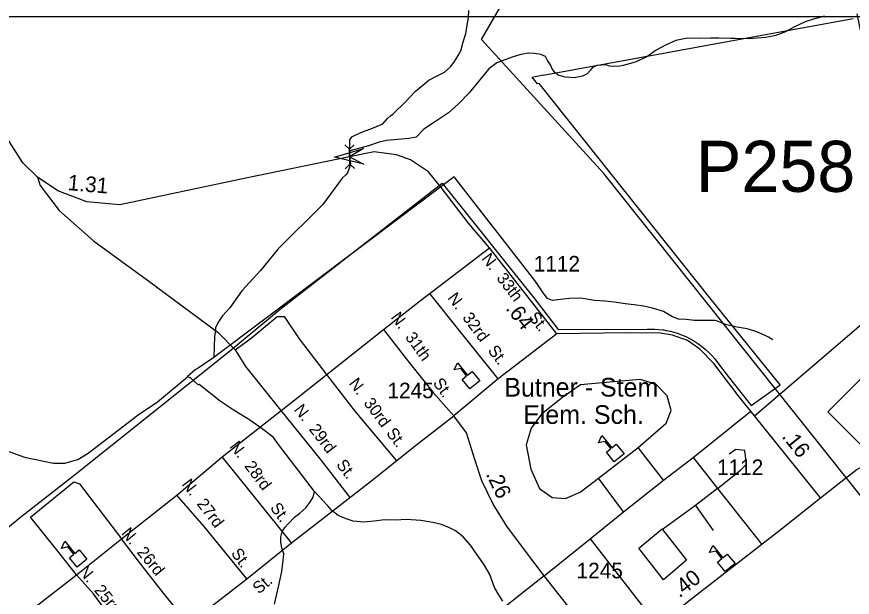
# Model space of a CAD drawing. Extents: x 2056842 to 2160602, y 826753 to 1016856.
# Drawn here: x 2072432 to 2079148, y 872595 to 877260 of the extents above; entities that cross this region are included whole.
import ezdxf

# ---------------------------------------------------------------- set-up
doc = ezdxf.new("R2010")
doc.units = 0
for name, color, linetype in [('Exist Boundary Political City Limit New', 7, 'Continuous'), ('Exist Cultural Educational Facility High CELL', 7, 'Continuous'), ('Exist Cultural Educational Facility High Label', 7, 'Continuous'), ('Exist Hydrographic Creek Single Shore', 7, 'Continuous'), ('Exist Hydrographic Misc Water Feature', 7, 'Continuous'), ('Exist Road Non-System Type 51', 7, 'Continuous'), ('Exist Road Non-System Type 51 Label', 7, 'Continuous'), ('Exist Road Primary NC Attributed', 7, 'Continuous'), ('Exist Road Primary NC Service Mileage Hundredths English Label', 7, 'Continuous'), ('Exist Road Primary NC Shield CELL', 7, 'Continuous'), ('Exist Road Secondary Mileage Hundredths English Label', 7, 'Continuous'), ('Exist Road Secondary Structure Pipe Attributed CELL', 7, 'Continuous'), ('Exist Road Secondary Structure Pipe CELL', 7, 'Continuous'), ('Exist Road Secondary Structure Pipe Number Label', 7, 'Continuous'), ('Exist Road Secondary Type 51 Attributed', 7, 'Continuous'), ('Exist Road Secondary Type 51 Label', 7, 'Continuous'), ('Exist Road Secondary Type 51 Number Label', 7, 'Continuous'), ('Exist Utilities Electrical Transmission Line', 7, 'Continuous'), ('Map Preparation Boundary City Limit Buffer Line', 7, 'Continuous'), ('Map Preparation Inset Cut Line', 7, 'Continuous')]:
    doc.layers.add(name, color=color, linetype=linetype)

msp = doc.modelspace()

# ---------------------------------------------------------------- linework, layer by layer
at = {"layer": 'Exist Boundary Political City Limit New'}
msp.add_lwpolyline([(2072295.9, 873105.1), (2072479.5, 873251.8), (2072500, 873268), (2072893, 873576.7), (2074141.4, 874572.1), (2074548.6, 874909.8), (2075852.4, 875921.8), (2076588, 875000), (2076785.2, 874747.4), (2077500, 874750.4), (2077560.6, 874749.5), (2077628.9, 874744.1), (2077633.8, 874743), (2077652, 874739.9), (2077688.2, 874732), (2077706.2, 874727.4), (2077741.6, 874716.6), (2077776.5, 874703.8), (2077810.5, 874689.1), (2077843.8, 874672.6), (2077875.9, 874654.3), (2077907, 874634.2), (2077937.1, 874612.4), (2077965.8, 874588.9), (2077993.1, 874563.9), (2078019, 874537.6), (2078043.4, 874509.8), (2078066.1, 874481), (2078150.4, 874367.6), (2078335.4, 874135.1), (2078568.6, 874302.6), (2078003, 875000), (2076630.9, 876722.9), (2076618.5, 876720.7), (2076575, 876775.2), (2076664.2, 876794.5), (2076664.9, 876790.1), (2079155.6, 877247.1)], dxfattribs=at)
at = {"layer": 'Exist Cultural Educational Facility High CELL'}
for points in [[(2076075, 874269.4), (2076013, 874345.1), (2076048.6, 874374.3), (2076001, 874432.4), (2075949.3, 874421.3), (2075974.6, 874479.8), (2076056, 874380.4), (2076091.6, 874409.5), (2076153.7, 874333.8)], [(2077234.7, 873684.4), (2077172.6, 873760.2), (2077208.3, 873789.3), (2077160.7, 873847.4), (2077108.9, 873836.4), (2077134.3, 873894.8), (2077215.7, 873795.4), (2077251.3, 873824.6), (2077313.3, 873748.8)], [(2072918.2, 872836), (2072856.2, 872911.8), (2072891.8, 872940.9), (2072844.2, 872999), (2072792.5, 872988), (2072817.8, 873046.4), (2072899.2, 872947), (2072934.8, 872976.2), (2072996.9, 872900.4)], [(2078126.9, 872801.6), (2078064.9, 872877.4), (2078100.5, 872906.5), (2078052.9, 872964.6), (2078001.2, 872953.6), (2078026.5, 873012), (2078107.9, 872912.6), (2078143.5, 872941.8), (2078205.6, 872866)]]:
    msp.add_lwpolyline(points, close=True, dxfattribs=at)
at = {"layer": 'Exist Hydrographic Creek Single Shore'}
for points in [[(2075109.6, 876183.2), (2075109.6, 876268.1), (2075125.7, 876293.7), (2075198.4, 876328.7), (2075291.3, 876365.1), (2075374.8, 876400.1), (2075412.4, 876441.2), (2075436.7, 876464.1), (2075454.2, 876477.6), (2075556.1, 876575.3), (2075635.9, 876659.3), (2075744.9, 876749.7), (2075812.3, 876784), (2075871.5, 876813.6), (2075921.5, 876858.9), (2075949.7, 876901), (2075981.5, 876949.2), (2076001.3, 876987.2), (2076019, 877047.2), (2076040.9, 877125.2), (2076050.5, 877177.2), (2076064.6, 877253.3), (2076066.4, 877309.4)], [(2075109.6, 876183.2), (2075108.2, 876134.7), (2075116.3, 876078.2), (2075110.9, 876059.3), (2075090.7, 876006.8), (2075078.6, 875989.3), (2075049, 875963.7), (2074893.1, 875750.2), (2074534.7, 875394.6), (2074390.9, 875220.4), (2074241.7, 875058.1), (2074146.1, 874921.6), (2074086.2, 874855.6), (2074048.5, 874799.2), (2074028.6, 874761.3), (2074028.8, 874737.3), (2074020.6, 874693.1), (2074015.3, 874521.5)], [(2074015.3, 874521.5), (2073891.6, 874436.7), (2073867.7, 874423.4), (2073802, 874365.2)], [(2072095.4, 873893.8), (2072155.3, 873853.8), (2072247.4, 873808), (2072495.6, 873720.5), (2072727.7, 873672.9), (2072819.7, 873673), (2072923.5, 873701.3), (2073007.4, 873753.6), (2073409, 874060.1), (2073562.6, 874166.6), (2073802.4, 874364.8)], [(2074824.6, 873446), (2074535.5, 873823), (2074497.4, 873879.1), (2074459.4, 873908.8), (2074393.4, 873956.5), (2074298.9, 874022.4), (2074170.7, 874099.8), (2074066.8, 874171.6), (2073898.2, 874304.7), (2073891.8, 874302.8)], [(2074503.7, 872539.1), (2074537.1, 872678.8), (2074563, 872803.2), (2074574.7, 872889), (2074578.2, 872943.3), (2074564, 872991.3), (2074556, 873035.1), (2074555.8, 873079), (2074565.9, 873119.3), (2074587.6, 873155.2), (2074615.5, 873187.1), (2074665.3, 873239.2), (2074707.3, 873269.5), (2074755.1, 873313.7), (2074789.2, 873357.6), (2074814.8, 873400), (2074824.6, 873446)], [(2076339.6, 872562.5), (2076307.4, 872614.5), (2076271.1, 872672.3), (2076234.8, 872778.5), (2076186.4, 872860.1), (2076131.8, 872936.1), (2076079.8, 873013.9), (2076019.7, 873081.7), (2075957.7, 873127.7), (2075909.6, 873153.2), (2075845.6, 873179.1), (2075777.1, 873194.8), (2075681.1, 873210.6), (2075565.1, 873220), (2075477.3, 873213.9), (2075389.1, 873217.6), (2075305.5, 873207.5), (2075221.2, 873199.2), (2075135.5, 873206.9), (2075079.3, 873224.8), (2075015.5, 873252.6), (2074966.9, 873290.5), (2074931.1, 873332.4), (2074824.6, 873446)]]:
    msp.add_lwpolyline(points, dxfattribs=at)
at = {"layer": 'Exist Hydrographic Misc Water Feature'}
for points in [[(2078924.4, 877264.4), (2078836.3, 877240.4), (2078768.4, 877218.1), (2078684.7, 877177.7), (2078610.7, 877139.4), (2078534.8, 877109.2), (2078451, 877093.1), (2078383.1, 877088.8), (2078314.8, 877082.4), (2078206.8, 877084.2), (2078170.9, 877086), (2078074.9, 877088), (2078010.9, 877087.5), (2077918.9, 877085.3), (2077822.7, 877087.3), (2077730.8, 877068.8), (2077647, 877032.4), (2077573.1, 876992.4), (2077497.5, 876938.1), (2077401.7, 876893.9), (2077305.6, 876867.4), (2077281.4, 876863.4), (2077229.7, 876861.1), (2077197.7, 876863.1), (2077169.6, 876873), (2077133.5, 876870.8), (2077093.7, 876868.7), (2077057.9, 876850.6), (2077043.5, 876830.5), (2077017.7, 876800.8), (2076979.9, 876782.5), (2076912.1, 876768.1), (2076839.9, 876774.1), (2076784.3, 876791.8), (2076754, 876813.6), (2076733.7, 876847.4), (2076721.8, 876873.6), (2076697.6, 876909.3), (2076681.6, 876941.3), (2076645.3, 876955.4), (2076593.4, 876965.3), (2076545.2, 876967), (2076485.3, 876956.9), (2076421.6, 876938.6), (2076355.6, 876914.6), (2076289.9, 876890.4), (2076225.8, 876842.1), (2076154.2, 876753.9), (2076068.3, 876649.6), (2075982.6, 876561.3), (2075903.2, 876486.8), (2075797, 876419), (2075703.3, 876356.5), (2075643.8, 876292), (2075583.9, 876282.1), (2075495.8, 876273.9), (2075403.5, 876265.6), (2075345.9, 876253.3), (2075260, 876222.8), (2075109.6, 876183.2)], [(2076595.3, 875141.5), (2075948.9, 875973.1), (2074015.3, 874521.5)], [(2078510.2, 874663.6), (2078474.4, 874685.2), (2078446.7, 874697.2), (2078372.2, 874730.8), (2078304.4, 874750.9), (2078224, 874766.6), (2078136, 874784.5), (2078055.8, 874816.1), (2078043.7, 874820), (2077972.2, 874817.8), (2077879.7, 874819.6), (2077812.2, 874827), (2077752, 874830.9), (2077704, 874848.8), (2077671.8, 874866.6), (2077631.8, 874892.5), (2077541.8, 874918.4), (2077471.9, 874934.3), (2077395.6, 874945.9), (2077323.6, 874953.4), (2077235.6, 874965.6), (2077159.6, 874973.1), (2077077.5, 874981), (2076967.4, 874998.6), (2076875.8, 874996.3), (2076803.8, 874988.1), (2076737.4, 874979.9), (2076699.6, 874995.8), (2076671.3, 875029.7), (2076595.3, 875141.5)], [(2073891.8, 874302.8), (2073829.5, 874357.4), (2073802, 874365.2)]]:
    msp.add_lwpolyline(points, dxfattribs=at)
at = {"layer": 'Exist Road Non-System Type 51'}
for p, q in [((2076773.7, 874712.2), (2076301.9, 874349.4)), ((2076301.9, 874349.4), (2075945.7, 874053.9)), ((2077870, 873718.8), (2078332.3, 874090.3)), ((2077107.3, 873551.9), (2077426.1, 873799.3)), ((2077631.7, 873537), (2077426.1, 873799.3)), ((2073719.5, 873416.6), (2074082.2, 873724.4)), ((2077631.7, 873537), (2077870, 873718.8)), ((2077870, 873718.8), (2078063.7, 873468.4)), ((2077309.9, 873280.6), (2077107.3, 873551.9)), ((2077309.9, 873280.6), (2077631.7, 873537)), ((2078063.7, 873468.4), (2077887.9, 873331.3)), ((2078063.7, 873468.4), (2078419.8, 873019.4)), ((2073273.4, 873065.6), (2073719.5, 873416.6)), ((2077887.9, 873331.3), (2078030.9, 873131.5)), ((2077040.3, 873064.5), (2077309.9, 873280.6)), ((2072912.1, 872774.2), (2073273.4, 873065.6)), ((2074281.8, 872742.1), (2074641.6, 873032.1)), ((2076671.9, 872768.2), (2077040.3, 873064.5)), ((2077040.3, 873064.5), (2077586.6, 872366.5)), ((2073811.9, 872380.7), (2074281.8, 872742.1))]:
    msp.add_line(p, q, dxfattribs=at)
for points in [[(2072598.6, 875971.1), (2072619.6, 875902.6), (2072774.5, 875702.9), (2073048.6, 875458.4), (2073483.5, 875142.4), (2074051.1, 874723.5), (2074188.1, 874583.4)], [(2075381.1, 874747), (2075678.3, 874980.3), (2076233, 875403.8)], [(2076301.9, 874349.4), (2075953.3, 874784.6), (2075752.5, 875036.9)], [(2074188.1, 874583.4), (2074316.2, 874675.8), (2074524.8, 874851.7), (2074581.4, 874851.7), (2074703.6, 874672.8), (2074923, 874384.9), (2075150.6, 874091), (2075484.2, 873692.5)], [(2074082.2, 873724.4), (2074693.7, 874203.7), (2075381.1, 874747)], [(2075381.1, 874747), (2075565.1, 874507.8), (2075778.1, 874240.9), (2075945.7, 874053.9)], [(2074188.1, 874583.4), (2074271.6, 874449.3), (2074555.9, 874095.7), (2074870.6, 873703.4), (2075110.8, 873397.5)], [(2077426.1, 873799.3), (2077652.5, 873993.1), (2077691.3, 874094.5), (2077661.5, 874213.7), (2077569.1, 874306.2), (2077444, 874344.9), (2077169.9, 874321.1), (2076962.8, 874301.7), (2076819.8, 874200.3), (2076650, 874066.2), (2076566.6, 873952.9), (2076527.9, 873818.7), (2076563.6, 873624.9), (2076635.1, 873469.9), (2076736.4, 873395.4), (2076843.7, 873389.4), (2076959.9, 873440.1), (2077107.3, 873551.9)], [(2074641.6, 873032.1), (2075300, 873544.8), (2075636.6, 873814.6), (2075945.7, 874053.9)], [(2078063.7, 873468.4), (2078248.4, 873617.5), (2078299, 873665.2), (2078284.1, 873775.5), (2078212.6, 873781.4), (2078159, 873745.7)], [(2074641.6, 873032.1), (2074264.7, 873498.6), (2074082.2, 873724.4)], [(2072912.1, 872774.2), (2072750.8, 872977.5), (2072542.3, 873239.8), (2072890.8, 873523), (2072935.5, 873505.1), (2073273.4, 873065.6)], [(2074281.8, 872742.1), (2073939.2, 873162.5), (2073719.5, 873416.6)], [(2077887.9, 873331.3), (2077622.7, 873140.5), (2077816.4, 872893), (2077631.7, 872735), (2077432.1, 872988.4), (2077619.8, 873143.5)], [(2073811.9, 872380.7), (2073613, 872627.4), (2073410.4, 872883.7), (2073273.4, 873065.6)], [(2072086.9, 872136.2), (2072443.6, 872409.7), (2072912.1, 872774.2)], [(2073465.5, 872089.2), (2073246.6, 872353.1), (2073049.9, 872621.4), (2072912.1, 872774.2)]]:
    msp.add_lwpolyline(points, dxfattribs=at)
at = {"layer": 'Exist Road Primary NC Attributed'}
for points in [[(2078891.9, 873393), (2079093.8, 873553.2), (2079188.4, 873623.3), (2079336.9, 873694.5), (2079460.6, 873731.7), (2079572.3, 873756.3), (2079685.5, 873760.8), (2079799.8, 873762.7), (2079931.7, 873742.5), (2080035.9, 873710.5), (2080127, 873670.8), (2080277.7, 873607.2), (2080465.1, 873517.9), (2080551.8, 873468.9), (2080627.2, 873413.6), (2080710.2, 873348.2), (2080825.4, 873241)], [(2077218.5, 872072.4), (2077299.8, 872137), (2077872.5, 872595.3), (2078566, 873132.7), (2078891.9, 873393)]]:
    msp.add_lwpolyline(points, dxfattribs=at)
at = {"layer": 'Exist Road Primary NC Shield CELL'}
msp.add_lwpolyline([(2078951.9, 874084.6), (2079284.9, 874417.6), (2079617.9, 874084.6), (2079284.9, 873751.6)], close=True, dxfattribs=at)
at = {"layer": 'Exist Road Secondary Structure Pipe Attributed CELL'}
msp.add_lwpolyline([(2075223.2, 876074.2), (2074986.3, 876132), (2075220.4, 876200.4), (2075108.2, 876134.7)], close=True, dxfattribs=at)
at = {"layer": 'Exist Road Secondary Structure Pipe CELL'}
for p, q in [((2075070.4, 876229.7), (2075107.6, 876195.2)), ((2075144.1, 876230.5), (2075107.6, 876195.2)), ((2075108.8, 876074.3), (2075107.6, 876195.2)), ((2075072.4, 876039), (2075108.8, 876074.3)), ((2075146.1, 876039.7), (2075108.8, 876074.3))]:
    msp.add_line(p, q, dxfattribs=at)
at = {"layer": 'Exist Road Secondary Type 51 Attributed'}
for p, q in [((2078891.9, 873393), (2078362.4, 874052.6)), ((2077218.5, 872072.4), (2076671.9, 872768.2))]:
    msp.add_line(p, q, dxfattribs=at)
for points in [[(2078362.4, 874052.6), (2079275.7, 874835.7), (2079388.2, 875000.4), (2079492.7, 875201.3), (2079536.9, 875454.4), (2079540.9, 875679.4), (2079480.6, 876061.1), (2079336, 876591.4), (2079263.7, 876918.9), (2079187.3, 877284.5)], [(2078362.4, 874052.6), (2078232, 874215.8), (2078034.7, 874474.4), (2077921.5, 874587.7), (2077823.2, 874659.2), (2077704, 874701), (2077604.2, 874717.4), (2077339.8, 874721.1), (2076773.7, 874712.2), (2076233, 875403.8), (2076062.4, 875601.3), (2075843.5, 875887.5), (2075742.2, 876014.2), (2075596.9, 876108.8), (2075485.2, 876150.6), (2075306.5, 876174.4), (2075108.2, 876134.7), (2074273.5, 875962), (2073261.3, 875749.6), (2072996.1, 875773.5), (2072763.8, 875859.9), (2072599.9, 875970.2), (2072480.7, 876086.5), (2072318.4, 876344.4)], [(2076671.9, 872768.2), (2076529.4, 872955.6), (2076371.5, 873167.3), (2076261.2, 873343.2), (2076171.8, 873531), (2076115.2, 873701), (2076046.7, 873915.6), (2075945.7, 874053.9)], [(2076671.9, 872768.2), (2071390.5, 868587.8), (2070976, 868248.9)]]:
    msp.add_lwpolyline(points, dxfattribs=at)
at = {"layer": 'Exist Utilities Electrical Transmission Line'}
msp.add_lwpolyline([(2079289.6, 845905.8), (2079948.4, 849305.4), (2079483.2, 855866.2), (2080101, 858353.8), (2081583.8, 864201.8), (2082616, 868304.1), (2080660.7, 871519), (2079505, 873046.5), (2077150, 875999.6), (2076168.7, 877076.1), (2079417.8, 882691.3), (2077477.1, 888146.6), (2075950.7, 892161.6), (2073748.3, 895216.6), (2070106.7, 900031.7)], dxfattribs=at)
at = {"layer": 'Map Preparation Boundary City Limit Buffer Line'}
msp.add_lwpolyline([(2072295.9, 873105.1), (2072479.5, 873251.8), (2072500, 873268), (2072893, 873576.7), (2074141.4, 874572.1), (2074548.6, 874909.8), (2075852.4, 875921.8), (2076588, 875000), (2076785.2, 874747.4), (2077500, 874750.4), (2077560.6, 874749.5), (2077628.9, 874744.1), (2077633.8, 874743), (2077652, 874739.9), (2077688.2, 874732), (2077706.2, 874727.4), (2077741.6, 874716.6), (2077776.5, 874703.8), (2077810.5, 874689.1), (2077843.8, 874672.6), (2077875.9, 874654.3), (2077907, 874634.2), (2077937.1, 874612.4), (2077965.8, 874588.9), (2077993.1, 874563.9), (2078019, 874537.6), (2078043.4, 874509.8), (2078066.1, 874481), (2078150.4, 874367.6), (2078335.4, 874135.1), (2078568.6, 874302.6), (2078003, 875000), (2076630.9, 876722.9), (2076618.5, 876720.7), (2076575, 876775.2), (2076664.2, 876794.5), (2076664.9, 876790.1), (2079155.6, 877247.1)], dxfattribs=at)
at = {"layer": 'Map Preparation Inset Cut Line'}
msp.add_lwpolyline([(2059276.8, 845851.8), (2104036.2, 845851.8), (2104036.2, 868310.8), (2085975.1, 868308.6), (2085982, 877260.1), (2059276.8, 877260.1), (2059276.8, 845851.8)], dxfattribs=at)

# ---------------------------------------------------------------- texts
at = {"layer": 'Exist Cultural Educational Facility High Label'}
for s, p in [('Butner - Stem', (2076351.4, 874207.6)), ('Elem. Sch.', (2076502.8, 873988.1))]:
    msp.add_text(s, height=150, dxfattribs=at).set_placement(p)
at = {"layer": 'Exist Road Non-System Type 51 Label'}
for s, rotation, p in [('N.  32rd', 306.88142, (2075891.1, 874999.5)), ('N.  31th', 306.08446, (2075434.2, 874844.1)), ('St.', 306.88142, (2076214, 874576.8)), ('N.  30rd', 306.88142, (2075097.9, 874313.2)), ('St.', 306.08446, (2075773, 874315.6)), ('N.  29rd', 307.56528, (2074656, 874100.9)), ('St.', 306.88142, (2075397.6, 873913.9)), ('N.  28rd', 307.0902, (2074138.7, 873805.6)), ('St.', 307.56528, (2074996, 873658.8)), ('N.  27rd', 307.67111, (2073754, 873501.2)), ('St.', 306.08446, (2074464.6, 873313.5)), ('N.  26rd', 309.5578, (2073267.4, 873106.8)), ('St.', 306.08446, (2074150.4, 872947.8)), ('N.  25rd', 309.29288, (2072924.4, 872802.3)), ('St.', 39.94239, (2074377.6, 872615.6))]:
    msp.add_text(s, height=95, rotation=rotation, dxfattribs=at).set_placement(p)
at = {"layer": 'Exist Road Primary NC Service Mileage Hundredths English Label'}
msp.add_text('.40', height=125, rotation=37.77423, dxfattribs=at).set_placement((2077758.6, 872586.1))
at = {"layer": 'Exist Road Secondary Mileage Hundredths English Label'}
for s, rotation, p in [('1.31', 354.86004, (2072838.3, 875867.6)), ('.64', 308.02018, (2076357.2, 874913.6)), ('.16', 308.75908, (2078576.9, 873885.2)), ('.26', 295.44828, (2076200.6, 873585.2))]:
    msp.add_text(s, height=125, rotation=rotation, dxfattribs=at).set_placement(p)
at = {"layer": 'Exist Road Secondary Structure Pipe Number Label'}
msp.add_text('P258', height=410.1, dxfattribs=at).set_placement((2077891.1, 875852.9))
at = {"layer": 'Exist Road Secondary Type 51 Label'}
for s, rotation, p in [('N.  33th', 307.42374, (2076163.6, 875315.2)), ('St.', 308.91655, (2076540.6, 874842.4))]:
    msp.add_text(s, height=95, rotation=rotation, dxfattribs=at).set_placement(p)
at = {"layer": 'Exist Road Secondary Type 51 Number Label'}
for s, p in [('1112', (2076587.7, 875212.7)), ('1245', (2075412.2, 874194.2)), ('1112', (2078060.5, 873577)), ('1245', (2076932.1, 872747.1))]:
    msp.add_text(s, height=125, dxfattribs=at).set_placement(p)

doc.saveas('drawing.dxf')
